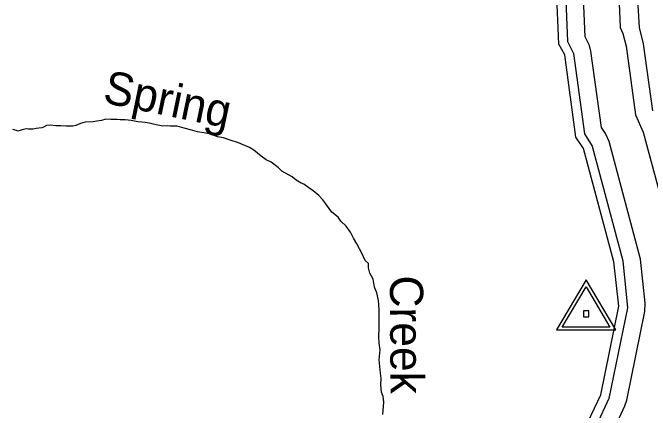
# Model space of a CAD drawing. Extents: x 2532689 to 2764727, y 536648 to 732970.
# Drawn here: x 2711297 to 2714179, y 632582 to 634378 of the extents above; entities that cross this region are included whole.
import ezdxf

# ---------------------------------------------------------------- set-up
doc = ezdxf.new("R2010")
doc.units = 0
for name, color, linetype in [('Exist Hydrographic Buffer Line', 7, 'Continuous'), ('Exist Hydrographic Creek Single Shore', 7, 'Continuous'), ('Exist Hydrographic Creek Single Shore Label', 7, 'Continuous'), ('Exist Hydrographic River Shore', 7, 'Continuous'), ('Exist Survey Geodetic Marker CELL', 7, 'Continuous')]:
    doc.layers.add(name, color=color, linetype=linetype)

msp = doc.modelspace()

# ---------------------------------------------------------------- linework, layer by layer
at = {"layer": 'Exist Hydrographic Buffer Line'}
for points in [[(2713785.8, 634735.6), (2713805.9, 634248), (2713832.1, 634194.4), (2713882, 633831.2), (2713916.2, 633775.9), (2714055.2, 633256.7), (2714076.8, 633044.8), (2713991.7, 632635.3), (2713935.7, 632514.7)], [(2714008.1, 632480.5), (2714064.2, 632601.6), (2714073.1, 632628.1), (2714154.9, 633028.7), (2714156.7, 633066), (2714134.8, 633265.5), (2713993.5, 633796.7), (2713977.5, 633832), (2713958.6, 633860.2), (2713911.5, 634205.3), (2713905.1, 634230), (2713885.2, 634269.8), (2713866, 634729.5)], [(2714026.7, 634717.2), (2714043.7, 634311.4), (2714055.4, 634284.7), (2714070, 634227), (2714112.4, 633916.7), (2714147.9, 633838.2), (2714285.9, 633324.9)], [(2714190.6, 633935.4), (2714149.1, 634237.8), (2714130.7, 634312.1), (2714106.9, 634711)]]:
    msp.add_lwpolyline(points, dxfattribs=at)
at = {"layer": 'Exist Hydrographic Creek Single Shore'}
for points in [[(2712970.5, 632563.4), (2712975.4, 632617.9), (2712971.9, 632643.7), (2712965, 632663.4), (2712961.1, 632697.2), (2712963.3, 632725.4), (2712960, 632749.3), (2712959, 632765.3), (2712954.5, 632809.1), (2712958, 632855.4), (2712954.3, 632885.3), (2712952.5, 632915.2), (2712954.5, 632953.4), (2712954.3, 632993.5), (2712953.7, 633037.6), (2712951.4, 633077.6), (2712943.2, 633113.2), (2712932, 633138.6), (2712926, 633174.3), (2712912.3, 633201.7), (2712904.9, 633225.3), (2712905.7, 633245.3), (2712890.9, 633258.5), (2712875.2, 633291.7), (2712864.3, 633311.2), (2712852.8, 633334.5), (2712837.2, 633359.7), (2712823.7, 633387), (2712804.2, 633413.9), (2712781, 633436.6), (2712767.9, 633454), (2712740.6, 633476.5), (2712727.7, 633493.8), (2712712.5, 633515), (2712699.4, 633532.2), (2712680.6, 633553.2), (2712655.1, 633573.8), (2712636.5, 633586.8), (2712613.5, 633603.5), (2712601.2, 633608.8), (2712578.4, 633621.5), (2712559.8, 633636.5), (2712514.3, 633661.9), (2712497.2, 633679), (2712465.7, 633703.3), (2712443.3, 633714), (2712420.1, 633730.7), (2712386.7, 633756.8), (2712368.1, 633769.9), (2712318.6, 633791), (2712280.3, 633802.8), (2712249.5, 633813.2), (2712223.3, 633817.6), (2712192.7, 633829.9), (2712170.2, 633834.6), (2712132, 633840.4), (2712101.5, 633848.7), (2712073, 633857.2), (2712040.4, 633865.3), (2712008.4, 633865.5), (2711996.5, 633866.8), (2711976.4, 633865.7), (2711946.3, 633871.9), (2711913.7, 633880.1), (2711895.4, 633883), (2711881.5, 633884.2), (2711863.4, 633885.2), (2711832.9, 633891.4), (2711805, 633893.9), (2711783, 633894.6), (2711768.7, 633895.8), (2711740.8, 633896.2), (2711718.7, 633896.9), (2711699, 633891.8), (2711677.2, 633888.5), (2711661.4, 633885.7), (2711625.4, 633883.6), (2711603.6, 633878.3), (2711582.3, 633869.1), (2711568.6, 633866.3), (2711538.4, 633866.5), (2711514.4, 633867.2), (2711492.5, 633867.9), (2711466.2, 633870.4), (2711450.2, 633869.5), (2711436.7, 633860.7), (2711428.9, 633858.3)], [(2711428.9, 633858.3), (2711415, 633857.5), (2711403.3, 633854.7), (2711389.1, 633852), (2711369.2, 633852.8), (2711359.2, 633854.3), (2711351.2, 633851.8), (2711339.5, 633849.1), (2711331.5, 633846.6), (2711319.6, 633844), (2711313.7, 633845.6), (2711297.3, 633850.7)]]:
    msp.add_lwpolyline(points, dxfattribs=at)
at = {"layer": 'Exist Hydrographic River Shore'}
msp.add_lwpolyline([(2713636.5, 631928.6), (2713725.5, 632163.5), (2713899.4, 632531.7), (2713955.6, 632652.2), (2714037.4, 633052.8), (2714015.4, 633252.3), (2713877.4, 633765.5), (2713843.4, 633816.7), (2713792.6, 634189), (2713766.5, 634237.2), (2713745.4, 634738.7), (2713760.4, 634814.8), (2713738.4, 635037.2), (2713683.5, 635218.9), (2713727.3, 635470.2), (2713854.5, 636050)], dxfattribs=at)
at = {"layer": 'Exist Survey Geodetic Marker CELL'}
for points in [[(2714023.1, 632944.9), (2713889.2, 633171), (2713755.7, 632944.9)], [(2713997.2, 632957), (2713781.7, 632957), (2713889.2, 633139.2)], [(2713901.5, 633003.6), (2713901.5, 633031.9), (2713877.2, 633031.9), (2713877.2, 633003.6)]]:
    msp.add_lwpolyline(points, close=True, dxfattribs=at)

# ---------------------------------------------------------------- texts
at = {"layer": 'Exist Hydrographic Creek Single Shore Label'}
for s, rotation, p in [('Spring', 348.2784, (2711699.6, 633973.4)), ('Creek', 270.2931, (2713002.5, 633190.9))]:
    msp.add_text(s, height=150, rotation=rotation, dxfattribs=at).set_placement(p)

doc.saveas('drawing.dxf')
